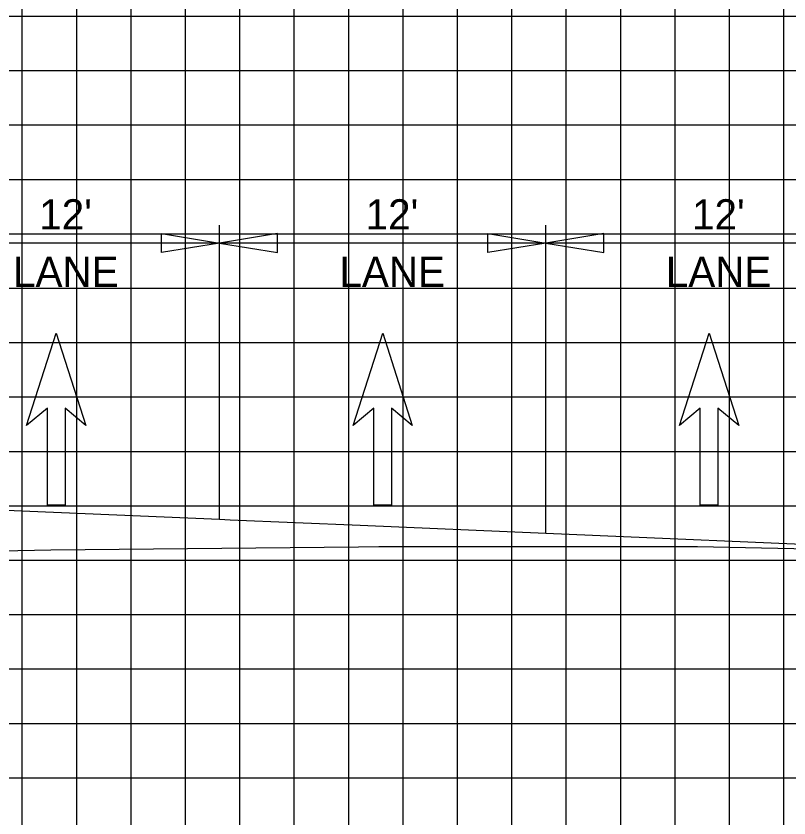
# Model space of a CAD drawing. Extents: x 1797809 to 2198143, y 249608 to 1237864.
# Drawn here: x 2195600.48 to 2195628.89, y 1237272.63 to 1237302.11 of the extents above; entities that cross this region are included whole.
import ezdxf

# ---------------------------------------------------------------- set-up
doc = ezdxf.new("R2010")
doc.units = 0
for name, color, linetype in [('3', 7, 'Continuous'), ('DESIGN - SHEET - Light Grid', 7, 'Continuous'), ('DESIGN - TRAFFIC CONTROL PERMANENT - Signs', 7, 'Continuous'), ('GSDIMS', 7, 'Continuous'), ('GSSHT', 7, 'Continuous'), ('Level 28', 7, 'Continuous'), ('Level 55', 7, 'Continuous')]:
    doc.layers.add(name, color=color, linetype=linetype)

msp = doc.modelspace()

# ---------------------------------------------------------------- linework, layer by layer
at = {"layer": '3'}
for p, q in [((2195607.957, 1237283.598), (2195607.957, 1237294.427)), ((2195619.957, 1237283.083), (2195619.957, 1237294.427))]:
    msp.add_line(p, q, dxfattribs=at)
at = {"layer": 'DESIGN - SHEET - Light Grid'}
msp.add_lwpolyline([(2195675.246, 1237280.903), (2195670.337, 1237281.713), (2195668.305, 1237281.706), (2195667.576, 1237281.672), (2195665.618, 1237281.611), (2195664.094, 1237281.557), (2195661.838, 1237281.635), (2195659.208, 1237281.723), (2195658.784, 1237281.747), (2195657.948, 1237281.792), (2195651.717, 1237281.961), (2195638.387, 1237282.324), (2195630.841, 1237282.487), (2195625.536, 1237282.601), (2195614.489, 1237282.596), (2195613.811, 1237282.595), (2195613.063, 1237282.588), (2195601.754, 1237282.479), (2195595.694, 1237282.358)], dxfattribs=at)
at = {"layer": 'DESIGN - TRAFFIC CONTROL PERMANENT - Signs'}
msp.add_lwpolyline([(2195714.707, 1237273.154), (2195686.519, 1237280.2), (2195683.019, 1237280.34), (2195681.019, 1237280.42), (2195676.557, 1237280.599), (2195672.092, 1237280.777), (2195672.091, 1237280.778), (2195672.019, 1237280.85), (2195672.007, 1237280.851), (2195671.019, 1237280.89), (2195670.276, 1237280.922), (2195643.957, 1237282.052), (2195639.438, 1237282.247), (2195631.956, 1237282.568), (2195619.956, 1237283.083), (2195613.134, 1237283.376), (2195608.346, 1237283.582), (2195607.956, 1237283.598), (2195596.03, 1237284.11), (2195595.956, 1237284.113), (2195595.902, 1237284.112), (2195594.666, 1237284.078), (2195586.376, 1237283.854)], dxfattribs=at)
at = {"layer": 'GSDIMS'}
for p, q in [((2195607.957, 1237293.764), (2195595.957, 1237293.764)), ((2195619.957, 1237293.764), (2195607.957, 1237293.764)), ((2195631.957, 1237293.764), (2195619.957, 1237293.764))]:
    msp.add_line(p, q, dxfattribs=at)
for points in [[(2195607.957, 1237293.764), (2195605.828, 1237293.417), (2195605.828, 1237294.112)], [(2195607.957, 1237293.764), (2195610.085, 1237293.417), (2195610.085, 1237294.112)], [(2195619.957, 1237293.764), (2195617.828, 1237293.417), (2195617.828, 1237294.112)], [(2195619.957, 1237293.764), (2195622.085, 1237293.417), (2195622.085, 1237294.112)]]:
    msp.add_lwpolyline(points, close=True, dxfattribs=at)
at = {"layer": 'GSSHT'}
for p, q in [((2195600.707, 1237258.106), (2195600.707, 1237318.106)), ((2195602.707, 1237258.106), (2195602.707, 1237318.106)), ((2195604.707, 1237258.106), (2195604.707, 1237318.106)), ((2195606.707, 1237258.106), (2195606.707, 1237318.106)), ((2195608.707, 1237258.106), (2195608.707, 1237318.106)), ((2195610.707, 1237258.106), (2195610.707, 1237318.106)), ((2195612.707, 1237258.106), (2195612.707, 1237318.106)), ((2195614.707, 1237258.106), (2195614.707, 1237318.106)), ((2195616.707, 1237258.106), (2195616.707, 1237318.106)), ((2195618.707, 1237258.106), (2195618.707, 1237318.106)), ((2195620.707, 1237258.106), (2195620.707, 1237318.106)), ((2195622.707, 1237258.106), (2195622.707, 1237318.106)), ((2195624.707, 1237258.106), (2195624.707, 1237318.106)), ((2195626.707, 1237258.106), (2195626.707, 1237318.106)), ((2195628.707, 1237258.106), (2195628.707, 1237318.106)), ((2195584.707, 1237302.106), (2195714.707, 1237302.106)), ((2195584.707, 1237300.106), (2195714.707, 1237300.106)), ((2195584.707, 1237298.106), (2195714.707, 1237298.106)), ((2195584.707, 1237296.106), (2195714.707, 1237296.106)), ((2195584.707, 1237294.106), (2195714.707, 1237294.106)), ((2195584.707, 1237292.106), (2195714.707, 1237292.106)), ((2195584.707, 1237290.106), (2195714.707, 1237290.106)), ((2195584.707, 1237288.106), (2195714.707, 1237288.106)), ((2195584.707, 1237286.106), (2195714.707, 1237286.106)), ((2195584.707, 1237284.106), (2195714.707, 1237284.106)), ((2195584.707, 1237282.106), (2195714.707, 1237282.106)), ((2195584.707, 1237280.106), (2195714.707, 1237280.106)), ((2195584.707, 1237278.106), (2195714.707, 1237278.106)), ((2195584.707, 1237276.106), (2195714.707, 1237276.106)), ((2195584.707, 1237274.106), (2195714.707, 1237274.106))]:
    msp.add_line(p, q, dxfattribs=at)
at = {"layer": 'Level 28'}
for p, q in [((2195600.867, 1237287.057), (2195601.957, 1237290.455)), ((2195601.957, 1237290.455), (2195603.046, 1237287.057)), ((2195612.867, 1237287.057), (2195613.957, 1237290.455)), ((2195613.957, 1237290.455), (2195615.046, 1237287.057)), ((2195624.867, 1237287.057), (2195625.957, 1237290.455)), ((2195625.957, 1237290.455), (2195627.046, 1237287.057)), ((2195601.63, 1237287.696), (2195600.867, 1237287.057)), ((2195601.63, 1237284.125), (2195601.63, 1237287.696)), ((2195603.046, 1237287.057), (2195602.283, 1237287.696)), ((2195602.283, 1237287.696), (2195602.283, 1237284.125)), ((2195613.63, 1237287.696), (2195612.867, 1237287.057)), ((2195613.63, 1237284.125), (2195613.63, 1237287.696)), ((2195615.046, 1237287.057), (2195614.283, 1237287.696)), ((2195614.283, 1237287.696), (2195614.283, 1237284.125)), ((2195625.63, 1237287.696), (2195624.867, 1237287.057)), ((2195625.63, 1237284.125), (2195625.63, 1237287.696)), ((2195627.046, 1237287.057), (2195626.283, 1237287.696)), ((2195626.283, 1237287.696), (2195626.283, 1237284.125)), ((2195602.283, 1237284.125), (2195601.63, 1237284.125)), ((2195614.283, 1237284.125), (2195613.63, 1237284.125)), ((2195626.283, 1237284.125), (2195625.63, 1237284.125))]:
    msp.add_line(p, q, dxfattribs=at)

# ---------------------------------------------------------------- texts
at = {"layer": 'Level 55'}
for s, p in [("12'", (2195601.331, 1237294.264)), ("12'", (2195613.331, 1237294.264)), ("12'", (2195625.331, 1237294.264)), ('LANE', (2195600.367, 1237292.154)), ('LANE', (2195612.367, 1237292.154)), ('LANE', (2195624.367, 1237292.154))]:
    msp.add_text(s, height=1.1105, dxfattribs=at).set_placement(p)

doc.saveas('drawing.dxf')
